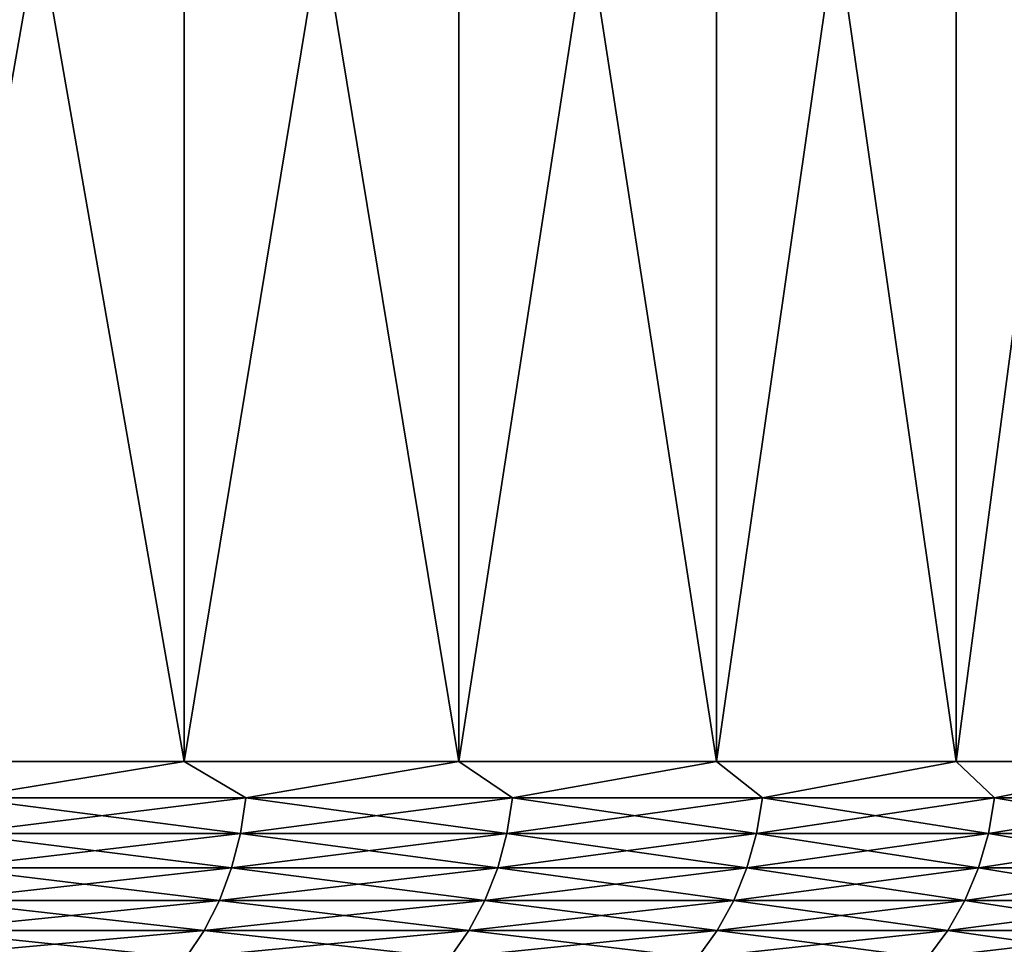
# Model space of a CAD drawing. Header units: metres. Extents: x -30 to 30, y -76 to 64.
# Tile 534 of 541: x 21.94 to 25.49, y 57.84 to 61.17. Entities that reach past the tile are written whole.
import ezdxf

# ---------------------------------------------------------------- set-up
doc = ezdxf.new("R2010")
doc.units = ezdxf.units.M
doc.layers.add('solid_508511', color=7, linetype='CONTINUOUS')

msp = doc.modelspace()

# ---------------------------------------------------------------- linework, layer by layer
at = {"layer": 'solid_508511'}
for points in [[(21.484547, 58.5, -20.938343), (21.484516, 64.5, -20.938375), (22.533972, 64.5, -19.804548)], [(22.533943, 58.5, 19.804581), (22.533972, 64.5, 19.804548), (21.484516, 64.5, 20.938375)], [(21.484547, 58.5, 20.938343), (22.533943, 58.5, 19.804581), (21.484516, 64.5, 20.938375)], [(22.533943, 58.5, -19.804581), (21.484547, 58.5, -20.938343), (22.533972, 64.5, -19.804548)], [(22.533943, 58.5, -19.804581), (22.533972, 64.5, -19.804548), (23.523581, 64.5, -18.618294)], [(23.523582, 58.5, -18.618299), (22.533943, 58.5, -19.804581), (23.523581, 64.5, -18.618294)], [(22.533943, 58.5, 19.804581), (23.523582, 58.5, 18.618299), (22.533972, 64.5, 19.804548)], [(23.523582, 58.5, 18.618299), (23.523581, 64.5, 18.618294), (22.533972, 64.5, 19.804548)], [(23.523582, 58.5, -18.618299), (23.523581, 64.5, -18.618294), (24.450848, 64.5, -17.382637)], [(24.45084, 58.5, 17.382647), (24.450848, 64.5, 17.382637), (23.523581, 64.5, 18.618294)], [(23.523582, 58.5, 18.618299), (24.45084, 58.5, 17.382647), (23.523581, 64.5, 18.618294)], [(24.45084, 58.5, -17.382647), (23.523582, 58.5, -18.618299), (24.450848, 64.5, -17.382637)], [(24.45084, 58.5, -17.382647), (24.450848, 64.5, -17.382637), (25.313326, 64.5, -16.10079)], [(25.313259, 58.5, -16.100899), (24.45084, 58.5, -17.382647), (25.313326, 64.5, -16.10079)], [(24.45084, 58.5, 17.382647), (25.313259, 58.5, 16.100899), (24.450848, 64.5, 17.382637)], [(25.313259, 58.5, 16.100899), (25.313326, 64.5, 16.10079), (24.450848, 64.5, 17.382637)], [(25.313259, 58.5, -16.100899), (25.313326, 64.5, -16.10079), (26.108509, 64.5, -14.776525)], [(26.108551, 58.5, -14.776453), (25.313259, 58.5, -16.100899), (26.108509, 64.5, -14.776525)], [(25.313259, 58.5, 16.100899), (26.108551, 58.5, 14.776453), (25.313326, 64.5, 16.10079)], [(26.108551, 58.5, 14.776453), (26.108509, 64.5, 14.776525), (25.313326, 64.5, 16.10079)], [(21.737583, 58.369473, -20.663113), (21.484547, 58.5, -20.938343), (22.533943, 58.5, -19.804581)], [(21.737583, 58.369473, 20.663113), (22.533943, 58.5, 19.804581), (21.484547, 58.5, 20.938343)], [(22.756252, 58.369473, -19.535603), (21.737583, 58.369473, -20.663113), (22.533943, 58.5, -19.804581)], [(21.737583, 58.369473, 20.663113), (22.756252, 58.369473, 19.535603), (22.533943, 58.5, 19.804581)], [(22.756252, 58.369473, -19.535603), (22.533943, 58.5, -19.804581), (23.523582, 58.5, -18.618299)], [(22.756252, 58.369473, 19.535603), (23.523582, 58.5, 18.618299), (22.533943, 58.5, 19.804581)], [(23.716507, 58.369473, -18.357943), (22.756252, 58.369473, -19.535603), (23.523582, 58.5, -18.618299)], [(22.756252, 58.369473, 19.535603), (23.716507, 58.369473, 18.357943), (23.523582, 58.5, 18.618299)], [(23.716507, 58.369473, -18.357943), (23.523582, 58.5, -18.618299), (24.45084, 58.5, -17.382647)], [(23.716507, 58.369473, 18.357943), (24.45084, 58.5, 17.382647), (23.523582, 58.5, 18.618299)], [(24.615881, 58.369473, -17.13316), (23.716507, 58.369473, -18.357943), (24.45084, 58.5, -17.382647)], [(23.716507, 58.369473, 18.357943), (24.615881, 58.369473, 17.13316), (24.45084, 58.5, 17.382647)], [(24.615881, 58.369473, -17.13316), (24.45084, 58.5, -17.382647), (25.313259, 58.5, -16.100899)], [(24.615881, 58.369473, 17.13316), (25.313259, 58.5, 16.100899), (24.45084, 58.5, 17.382647)], [(25.452068, 58.369473, -15.864395), (24.615881, 58.369473, -17.13316), (25.313259, 58.5, -16.100899)], [(24.615881, 58.369473, 17.13316), (25.452068, 58.369473, 15.864395), (25.313259, 58.5, 16.100899)], [(25.452068, 58.369473, -15.864395), (25.313259, 58.5, -16.100899), (26.108551, 58.5, -14.776453)], [(25.452068, 58.369473, 15.864395), (26.108551, 58.5, 14.776453), (25.313259, 58.5, 16.100899)], [(26.222918, 58.369473, -14.554907), (25.452068, 58.369473, -15.864395), (26.108551, 58.5, -14.776453)], [(25.452068, 58.369473, 15.864395), (26.222918, 58.369473, 14.554907), (26.108551, 58.5, 14.776453)], [(21.719063, 58.241055, -20.645508), (21.737583, 58.369473, -20.663113), (22.756252, 58.369473, -19.535603)], [(22.736864, 58.241055, -19.518957), (21.719063, 58.241055, -20.645508), (22.756252, 58.369473, -19.535603)], [(21.719063, 58.241055, 20.645508), (22.736864, 58.241055, 19.518957), (21.737583, 58.369473, 20.663113)], [(22.736864, 58.241055, 19.518957), (22.756252, 58.369473, 19.535603), (21.737583, 58.369473, 20.663113)], [(22.736864, 58.241055, -19.518957), (22.756252, 58.369473, -19.535603), (23.716507, 58.369473, -18.357943)], [(23.696301, 58.241055, -18.342302), (22.736864, 58.241055, -19.518957), (23.716507, 58.369473, -18.357943)], [(22.736864, 58.241055, 19.518957), (23.696301, 58.241055, 18.342302), (22.756252, 58.369473, 19.535603)], [(23.696301, 58.241055, 18.342302), (23.716507, 58.369473, 18.357943), (22.756252, 58.369473, 19.535603)], [(23.696301, 58.241055, -18.342302), (23.716507, 58.369473, -18.357943), (24.615881, 58.369473, -17.13316)], [(24.594908, 58.241055, -17.118561), (23.696301, 58.241055, -18.342302), (24.615881, 58.369473, -17.13316)], [(23.696301, 58.241055, 18.342302), (24.594908, 58.241055, 17.118561), (23.716507, 58.369473, 18.357943)], [(24.594908, 58.241055, 17.118561), (24.615881, 58.369473, 17.13316), (23.716507, 58.369473, 18.357943)], [(24.594908, 58.241055, -17.118561), (24.615881, 58.369473, -17.13316), (25.452068, 58.369473, -15.864395)], [(25.430382, 58.241055, -15.850879), (24.594908, 58.241055, -17.118561), (25.452068, 58.369473, -15.864395)], [(24.594908, 58.241055, 17.118561), (25.430382, 58.241055, 15.850879), (24.615881, 58.369473, 17.13316)], [(25.430382, 58.241055, 15.850879), (25.452068, 58.369473, 15.864395), (24.615881, 58.369473, 17.13316)], [(25.430382, 58.241055, -15.850879), (25.452068, 58.369473, -15.864395), (26.222918, 58.369473, -14.554907)], [(26.200577, 58.241055, -14.542506), (25.430382, 58.241055, -15.850879), (26.222918, 58.369473, -14.554907)], [(25.430382, 58.241055, 15.850879), (26.200577, 58.241055, 14.542506), (25.452068, 58.369473, 15.864395)], [(26.200577, 58.241055, 14.542506), (26.222918, 58.369473, 14.554907), (25.452068, 58.369473, 15.864395)], [(21.68854, 58.117073, -20.616493), (21.719063, 58.241055, -20.645508), (22.736864, 58.241055, -19.518957)], [(22.70491, 58.117073, -19.491526), (21.68854, 58.117073, -20.616493), (22.736864, 58.241055, -19.518957)], [(21.68854, 58.117073, 20.616493), (22.70491, 58.117073, 19.491526), (21.719063, 58.241055, 20.645508)], [(22.70491, 58.117073, 19.491526), (22.736864, 58.241055, 19.518957), (21.719063, 58.241055, 20.645508)], [(22.70491, 58.117073, -19.491526), (22.736864, 58.241055, -19.518957), (23.696301, 58.241055, -18.342302)], [(23.662998, 58.117073, -18.316525), (22.70491, 58.117073, -19.491526), (23.696301, 58.241055, -18.342302)], [(22.70491, 58.117073, 19.491526), (23.662998, 58.117073, 18.316525), (22.736864, 58.241055, 19.518957)], [(23.662998, 58.117073, 18.316525), (23.696301, 58.241055, 18.342302), (22.736864, 58.241055, 19.518957)], [(23.662998, 58.117073, -18.316525), (23.696301, 58.241055, -18.342302), (24.594908, 58.241055, -17.118561)], [(24.560345, 58.117073, -17.094503), (23.662998, 58.117073, -18.316525), (24.594908, 58.241055, -17.118561)], [(23.662998, 58.117073, 18.316525), (24.560345, 58.117073, 17.094503), (23.696301, 58.241055, 18.342302)], [(24.560345, 58.117073, 17.094503), (24.594908, 58.241055, 17.118561), (23.696301, 58.241055, 18.342302)], [(24.560345, 58.117073, -17.094503), (24.594908, 58.241055, -17.118561), (25.430382, 58.241055, -15.850879)], [(25.394644, 58.117073, -15.828602), (24.560345, 58.117073, -17.094503), (25.430382, 58.241055, -15.850879)], [(24.560345, 58.117073, 17.094503), (25.394644, 58.117073, 15.828602), (24.594908, 58.241055, 17.118561)], [(25.394644, 58.117073, 15.828602), (25.430382, 58.241055, 15.850879), (24.594908, 58.241055, 17.118561)], [(25.394644, 58.117073, -15.828602), (25.430382, 58.241055, -15.850879), (26.200577, 58.241055, -14.542506)], [(26.163755, 58.117073, -14.522069), (25.394644, 58.117073, -15.828602), (26.200577, 58.241055, -14.542506)], [(25.394644, 58.117073, 15.828602), (26.163755, 58.117073, 14.522069), (25.430382, 58.241055, 15.850879)], [(26.163755, 58.117073, 14.522069), (26.200577, 58.241055, 14.542506), (25.430382, 58.241055, 15.850879)], [(21.646538, 57.99966, -20.576569), (21.68854, 58.117073, -20.616493), (22.70491, 58.117073, -19.491526)], [(22.66094, 57.99966, -19.453779), (21.646538, 57.99966, -20.576569), (22.70491, 58.117073, -19.491526)], [(21.646538, 57.99966, 20.576569), (22.66094, 57.99966, 19.453779), (21.68854, 58.117073, 20.616493)], [(22.66094, 57.99966, 19.453779), (22.70491, 58.117073, 19.491526), (21.68854, 58.117073, 20.616493)], [(22.66094, 57.99966, -19.453779), (22.70491, 58.117073, -19.491526), (23.662998, 58.117073, -18.316525)], [(23.617172, 57.99966, -18.281054), (22.66094, 57.99966, -19.453779), (23.662998, 58.117073, -18.316525)], [(22.66094, 57.99966, 19.453779), (23.617172, 57.99966, 18.281054), (22.70491, 58.117073, 19.491526)], [(23.617172, 57.99966, 18.281054), (23.662998, 58.117073, 18.316525), (22.70491, 58.117073, 19.491526)], [(23.617172, 57.99966, -18.281054), (23.662998, 58.117073, -18.316525), (24.560345, 58.117073, -17.094503)], [(24.512781, 57.99966, -17.061399), (23.617172, 57.99966, -18.281054), (24.560345, 58.117073, -17.094503)], [(23.617172, 57.99966, 18.281054), (24.512781, 57.99966, 17.061399), (23.662998, 58.117073, 18.316525)], [(24.512781, 57.99966, 17.061399), (24.560345, 58.117073, 17.094503), (23.662998, 58.117073, 18.316525)], [(24.512781, 57.99966, -17.061399), (24.560345, 58.117073, -17.094503), (25.394644, 58.117073, -15.828602)], [(25.345465, 57.99966, -15.797949), (24.512781, 57.99966, -17.061399), (25.394644, 58.117073, -15.828602)], [(24.512781, 57.99966, 17.061399), (25.345465, 57.99966, 15.797949), (24.560345, 58.117073, 17.094503)], [(25.345465, 57.99966, 15.797949), (25.394644, 58.117073, 15.828602), (24.560345, 58.117073, 17.094503)], [(25.345465, 57.99966, -15.797949), (25.394644, 58.117073, -15.828602), (26.163755, 58.117073, -14.522069)], [(26.113087, 57.99966, -14.493945), (25.345465, 57.99966, -15.797949), (26.163755, 58.117073, -14.522069)], [(25.345465, 57.99966, 15.797949), (26.113087, 57.99966, 14.493945), (25.394644, 58.117073, 15.828602)], [(26.113087, 57.99966, 14.493945), (26.163755, 58.117073, 14.522069), (25.394644, 58.117073, 15.828602)], [(21.593777, 57.890823, -20.526415), (21.646538, 57.99966, -20.576569), (22.66094, 57.99966, -19.453779)], [(22.605707, 57.890823, -19.406363), (21.593777, 57.890823, -20.526415), (22.66094, 57.99966, -19.453779)], [(21.593777, 57.890823, 20.526415), (22.605707, 57.890823, 19.406363), (21.646538, 57.99966, 20.576569)], [(22.605707, 57.890823, 19.406363), (22.66094, 57.99966, 19.453779), (21.646538, 57.99966, 20.576569)], [(22.605707, 57.890823, -19.406363), (22.66094, 57.99966, -19.453779), (23.617172, 57.99966, -18.281054)], [(23.559608, 57.890823, -18.236494), (22.605707, 57.890823, -19.406363), (23.617172, 57.99966, -18.281054)], [(22.605707, 57.890823, 19.406363), (23.559608, 57.890823, 18.236494), (22.66094, 57.99966, 19.453779)], [(23.559608, 57.890823, 18.236494), (23.617172, 57.99966, 18.281054), (22.66094, 57.99966, 19.453779)], [(23.559608, 57.890823, -18.236494), (23.617172, 57.99966, -18.281054), (24.512781, 57.99966, -17.061399)], [(24.453033, 57.890823, -17.019814), (23.559608, 57.890823, -18.236494), (24.512781, 57.99966, -17.061399)], [(23.559608, 57.890823, 18.236494), (24.453033, 57.890823, 17.019814), (23.617172, 57.99966, 18.281054)], [(24.453033, 57.890823, 17.019814), (24.512781, 57.99966, 17.061399), (23.617172, 57.99966, 18.281054)], [(24.453033, 57.890823, -17.019814), (24.512781, 57.99966, -17.061399), (25.345465, 57.99966, -15.797949)], [(25.283688, 57.890823, -15.759443), (24.453033, 57.890823, -17.019814), (25.345465, 57.99966, -15.797949)], [(24.453033, 57.890823, 17.019814), (25.283688, 57.890823, 15.759443), (24.512781, 57.99966, 17.061399)], [(25.283688, 57.890823, 15.759443), (25.345465, 57.99966, 15.797949), (24.512781, 57.99966, 17.061399)], [(25.283688, 57.890823, -15.759443), (25.345465, 57.99966, -15.797949), (26.113087, 57.99966, -14.493945)], [(26.049438, 57.890823, -14.458618), (25.283688, 57.890823, -15.759443), (26.113087, 57.99966, -14.493945)], [(25.283688, 57.890823, 15.759443), (26.049438, 57.890823, 14.458618), (25.345465, 57.99966, 15.797949)], [(26.049438, 57.890823, 14.458618), (26.113087, 57.99966, 14.493945), (25.345465, 57.99966, 15.797949)], [(21.53116, 57.792431, -20.466894), (21.593777, 57.890823, -20.526415), (22.605707, 57.890823, -19.406363)], [(22.540157, 57.792431, -19.35009), (21.53116, 57.792431, -20.466894), (22.605707, 57.890823, -19.406363)], [(21.53116, 57.792431, 20.466894), (22.540157, 57.792431, 19.35009), (21.593777, 57.890823, 20.526415)], [(22.540157, 57.792431, 19.35009), (22.605707, 57.890823, 19.406363), (21.593777, 57.890823, 20.526415)], [(22.540157, 57.792431, -19.35009), (22.605707, 57.890823, -19.406363), (23.559608, 57.890823, -18.236494)], [(23.491293, 57.792431, -18.183615), (22.540157, 57.792431, -19.35009), (23.559608, 57.890823, -18.236494)], [(22.540157, 57.792431, 19.35009), (23.491293, 57.792431, 18.183615), (22.605707, 57.890823, 19.406363)], [(23.491293, 57.792431, 18.183615), (23.559608, 57.890823, 18.236494), (22.605707, 57.890823, 19.406363)], [(23.491293, 57.792431, -18.183615), (23.559608, 57.890823, -18.236494), (24.453033, 57.890823, -17.019814)], [(24.382128, 57.792431, -16.970461), (23.491293, 57.792431, -18.183615), (24.453033, 57.890823, -17.019814)], [(23.491293, 57.792431, 18.183615), (24.382128, 57.792431, 16.970461), (23.559608, 57.890823, 18.236494)], [(24.382128, 57.792431, 16.970461), (24.453033, 57.890823, 17.019814), (23.559608, 57.890823, 18.236494)], [(24.382128, 57.792431, -16.970461), (24.453033, 57.890823, -17.019814), (25.283688, 57.890823, -15.759443)], [(25.210373, 57.792431, -15.713745), (24.382128, 57.792431, -16.970461), (25.283688, 57.890823, -15.759443)], [(24.382128, 57.792431, 16.970461), (25.210373, 57.792431, 15.713745), (24.453033, 57.890823, 17.019814)], [(25.210373, 57.792431, 15.713745), (25.283688, 57.890823, 15.759443), (24.453033, 57.890823, 17.019814)], [(25.210373, 57.792431, -15.713745), (25.283688, 57.890823, -15.759443), (26.049438, 57.890823, -14.458618)], [(25.973904, 57.792431, -14.416693), (25.210373, 57.792431, -15.713745), (26.049438, 57.890823, -14.458618)], [(25.210373, 57.792431, 15.713745), (25.973904, 57.792431, 14.416693), (25.283688, 57.890823, 15.759443)], [(25.973904, 57.792431, 14.416693), (26.049438, 57.890823, 14.458618), (25.283688, 57.890823, 15.759443)]]:
    msp.add_3dface(points, dxfattribs=at)

doc.saveas('drawing.dxf')
